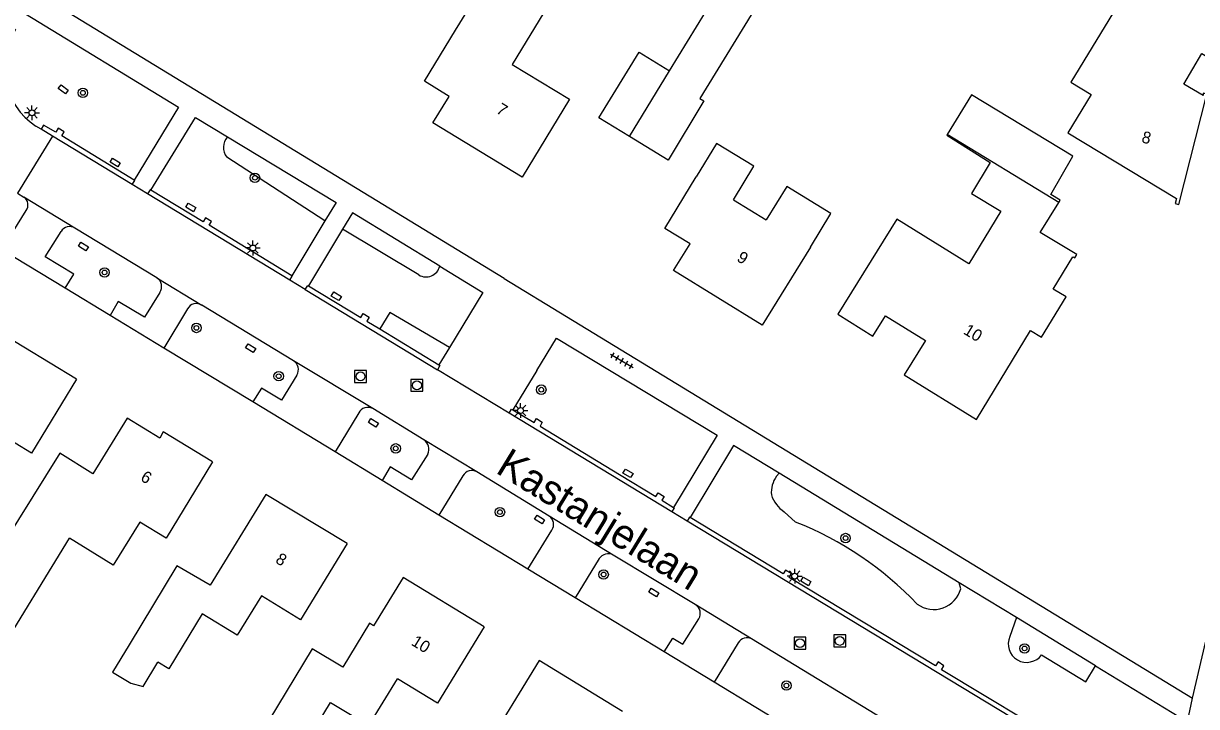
# Model space of a CAD drawing. Extents: x 136000 to 141014, y 402000 to 403500.
# Drawn here: x 138322.9 to 138421.8, y 402058.9 to 402116.5 of the extents above; entities that cross this region are included whole.
import ezdxf

# ---------------------------------------------------------------- set-up
doc = ezdxf.new("R2010")
doc.units = 0
for name, color, linetype in [('gg-anno-huisnummerreeks BGT', 7, 'Continuous'), ('gg-anno-openbare ruimte label', 7, 'Continuous'), ('gg-bbg-bijgebouw', 7, 'Continuous'), ('gg-bbg-gedigitaliseerde bebouwing', 7, 'Continuous'), ('gg-bbg-gedigitaliseerde bijgebouw', 7, 'Continuous'), ('gg-bbg-hoofdgebouw', 7, 'Continuous'), ('gg-bbg-tussenscheiding', 7, 'Continuous'), ('gg-knt-verharding', 7, 'Continuous'), ('gg-knt-verharding nz', 7, 'Continuous'), ('gt-grn-groengrens', 7, 'Continuous'), ('gt-grn-weggrens', 7, 'Continuous'), ('gt-symb-boom', 7, 'Continuous'), ('gt-symb-kolk center center', 7, 'Continuous'), ('gt-symb-lichtmast', 7, 'Continuous'), ('gt-symb-rioolschacht', 7, 'Continuous'), ('gt-symb-tegel verharding', 7, 'Continuous')]:
    doc.layers.add(name, color=color, linetype=linetype)

# ---------------------------------------------------------------- blocks, each defined once
blk = doc.blocks.new('gt0-LMAST')
at = {"layer": 'gt-symb-lichtmast'}
for p, q in [((-0.182, 0.173), (-0.447, 0.438)), ((-0.005, 0.246), (-0.005, 0.621)), ((0.172, 0.173), (0.437, 0.438)), ((-0.255, -0.004), (-0.63, -0.004)), ((-0.182, -0.181), (-0.447, -0.446)), ((-0.005, -0.254), (-0.005, -0.629)), ((0.437, -0.446), (0.172, -0.181)), ((0.245, -0.004), (0.62, -0.004))]:
    blk.add_line(p, q, dxfattribs=at)
blk.add_circle((-0.005, -0.004), 0.25, dxfattribs=at)
blk = doc.blocks.new('gt0-KOLKCC')
at = {"layer": 'gt-symb-kolk center center'}
blk.add_lwpolyline([(-0.375, 0.2), (0.375, 0.2), (0.375, -0.2), (-0.375, -0.2)], close=True, dxfattribs=at)
blk = doc.blocks.new('gt0-BOOM')
at = {"layer": 'gt-symb-boom'}
for radius in [0.4, 0.2]:
    blk.add_circle((0, 0), radius, dxfattribs=at)
blk = doc.blocks.new('gt0-RS')
at = {"layer": 'gt-symb-rioolschacht'}
blk.add_lwpolyline([(-0.5, -0.5), (0.5, -0.5), (0.5, 0.5), (-0.5, 0.5)], close=True, dxfattribs=at)
blk.add_circle((0, 0), 0.375, dxfattribs=at)
blk = doc.blocks.new('gt0-TEG1')
at = {"layer": 'gt-symb-tegel verharding'}
for p, q in [((-1.125, 0), (1.125, 0)), ((-0.9, -0.25), (-0.9, 0.25)), ((-0.45, -0.25), (-0.45, 0.25)), ((0, -0.25), (0, 0.25)), ((0.45, -0.25), (0.45, 0.25)), ((0.9, -0.25), (0.9, 0.25))]:
    blk.add_line(p, q, dxfattribs=at)

msp = doc.modelspace()

# ---------------------------------------------------------------- linework, layer by layer
at = {"layer": 'gg-bbg-bijgebouw'}
for p, q in [((138373.979, 402106.983), (138371.398, 402108.565)), ((138377.244, 402104.981), (138373.979, 402106.983))]:
    msp.add_line(p, q, dxfattribs=at)
msp.add_lwpolyline([(138410.297, 402101.6), (138409.508, 402102.085), (138411.384, 402105.307), (138402.816, 402110.499), (138400.785, 402107.147)], dxfattribs=at)
at = {"layer": 'gg-bbg-gedigitaliseerde bebouwing'}
for p, q in [((138356.691, 402111.64), (138359.326, 402115.942)), ((138376.971, 402099.21), (138379.608, 402103.583)), ((138382.75, 402101.644), (138385.519, 402099.936)), ((138389.239, 402097.64), (138385.181, 402091.05)), ((138335.83, 402070.769), (138331.788, 402064.095))]:
    msp.add_line(p, q, dxfattribs=at)
for points in [[(138359.326, 402115.942), (138362.412, 402120.98), (138367.158, 402118.074), (138364.086, 402113.06)], [(138364.086, 402113.06), (138368.928, 402110.128), (138364.94, 402103.55)], [(138382.75, 402101.644), (138384.476, 402104.462), (138381.328, 402106.391), (138379.608, 402103.583)], [(138389.239, 402097.64), (138390.978, 402100.48), (138387.25, 402102.763), (138385.519, 402099.936)], [(138327.371, 402086.5), (138323.56, 402080.253), (138320.796, 402081.948)], [(138325.95, 402080.25), (138316.674, 402065.404), (138320.585, 402063.026), (138326.781, 402073.087)], [(138338.841, 402079.52), (138334.907, 402073.084), (138332.687, 402074.451), (138330.455, 402070.825), (138326.781, 402073.087)], [(138350.171, 402072.63), (138346.249, 402066.187), (138342.946, 402068.22)], [(138342.946, 402068.22), (138340.914, 402064.918), (138337.95, 402066.713), (138335.136, 402062.067), (138334.232, 402062.615)], [(138361.731, 402065.6), (138357.796, 402059.162), (138354.441, 402061.227)], [(138331.788, 402064.095), (138330.389, 402061.786), (138331.929, 402060.853), (138332.989, 402060.562), (138334.232, 402062.615)], [(138347.235, 402063.757), (138342.104, 402055.284), (138345.245, 402053.382), (138348.783, 402059.224), (138352.007, 402057.272), (138354.441, 402061.227)]]:
    msp.add_lwpolyline(points, dxfattribs=at)
at = {"layer": 'gg-bbg-gedigitaliseerde bijgebouw'}
msp.add_line((138377.362, 402112.533), (138381.326, 402119.015), dxfattribs=at)
for points in [[(138384.245, 402117.235), (138379.933, 402110.183), (138380.264, 402109.983), (138377.244, 402104.981)], [(138371.398, 402108.565), (138374.795, 402114.107), (138377.362, 402112.533)]]:
    msp.add_lwpolyline(points, dxfattribs=at)
at = {"layer": 'gg-bbg-hoofdgebouw'}
for p, q in [((138410.183, 402101.415), (138410.297, 402101.6)), ((138408.631, 402098.89), (138410.183, 402101.415)), ((138327.371, 402086.5), (138320.531, 402090.65)), ((138350.171, 402072.63), (138343.321, 402076.78)), ((138361.731, 402065.6), (138354.911, 402069.76)), ((138373.411, 402058.46), (138366.361, 402062.77))]:
    msp.add_line(p, q, dxfattribs=at)
for points in [[(138411.211, 402111.563), (138412.923, 402110.528), (138410.962, 402107.285), (138420.107, 402101.757), (138419.989, 402101.333), (138420.297, 402101.247), (138422.665, 402110.555), (138422.37, 402110.632), (138422.359, 402110.44), (138420.741, 402111.397), (138422.263, 402113.969), (138423.093, 402113.482), (138423.054, 402113.306), (138423.35, 402113.241), (138424.692, 402118.485), (138423.139, 402118.705), (138423.464, 402119.229), (138419.143, 402121.813), (138416.787, 402117.874), (138415.491, 402118.649), (138411.211, 402111.563)], [(138364.94, 402103.55), (138357.411, 402108.12), (138358.781, 402110.36), (138356.691, 402111.64)], [(138400.785, 402107.147), (138400.743, 402107.078), (138404.405, 402104.792)], [(138404.405, 402104.792), (138402.836, 402102.18), (138405.305, 402100.691), (138402.613, 402096.225), (138396.532, 402100.001), (138391.55, 402091.976), (138394.515, 402090.135), (138395.586, 402091.859), (138398.95, 402089.77), (138397.151, 402086.88), (138403.241, 402083.11)], [(138385.181, 402091.05), (138377.7, 402095.66), (138379.101, 402097.92), (138376.971, 402099.21)], [(138403.241, 402083.11), (138407.81, 402090.619), (138408.742, 402090.053), (138410.797, 402093.438), (138409.72, 402094.092), (138411.385, 402096.836), (138411.53, 402096.748), (138411.701, 402097.03), (138408.631, 402098.89)], [(138338.841, 402079.52), (138334.68, 402082.05), (138334.381, 402081.52), (138331.631, 402083.22), (138328.731, 402078.51), (138325.95, 402080.25)], [(138343.321, 402076.78), (138338.635, 402069.117), (138335.83, 402070.769)], [(138354.911, 402069.76), (138352.409, 402065.707), (138352.074, 402065.911), (138349.819, 402062.211), (138347.235, 402063.757)], [(138366.361, 402062.77), (138361.609, 402054.997), (138358.717, 402056.765)]]:
    msp.add_lwpolyline(points, dxfattribs=at)
at = {"layer": 'gg-bbg-tussenscheiding'}
for p, q in [((138373.979, 402106.983), (138377.362, 402112.533)), ((138410.183, 402101.415), (138400.785, 402107.147))]:
    msp.add_line(p, q, dxfattribs=at)
at = {"layer": 'gg-knt-verharding'}
for p, q in [((138363.425, 402095.004), (138326.608, 402117.46)), ((138324.37, 402107.588), (138323.925, 402107.858)), ((138325.332, 402107.004), (138324.37, 402107.588)), ((138325.332, 402107.004), (138322.373, 402102.193)), ((138332.067, 402102.917), (138325.332, 402107.004)), ((138322.373, 402102.193), (138322.927, 402101.857)), ((138345.352, 402094.854), (138333.357, 402102.134)), ((138321.068, 402097.424), (138323.116, 402100.727)), ((138348.312, 402099.852), (138345.519, 402095.223)), ((138334.121, 402095.059), (138327.229, 402099.256)), ((138349.794, 402099.156), (138346.914, 402094.387)), ((138421.471, 402059.6), (138430.319, 402097.783)), ((138326.398, 402094.187), (138321.068, 402097.424)), ((138363.425, 402095.004), (138368.67, 402091.805)), ((138330.189, 402091.885), (138326.398, 402094.187)), ((138346.65, 402094.066), (138357.793, 402087.303)), ((138345.658, 402088.06), (138337.917, 402092.761)), ((138334.733, 402089.125), (138330.189, 402091.885)), ((138336.714, 402092.451), (138334.733, 402089.125)), ((138368.67, 402091.805), (138421.471, 402059.6)), ((138352.934, 402090.738), (138357.91, 402087.703)), ((138342.218, 402084.579), (138334.733, 402089.125)), ((138358.813, 402089.189), (138357.91, 402087.703)), ((138366.171, 402087.24), (138364.147, 402083.924)), ((138349.158, 402080.364), (138342.218, 402084.579)), ((138356.654, 402081.38), (138352.336, 402084.017)), ((138351.157, 402083.665), (138349.158, 402080.364)), ((138377.545, 402075.316), (138363.834, 402083.637)), ((138353.121, 402077.958), (138349.158, 402080.364)), ((138357.919, 402075.044), (138353.121, 402077.958)), ((138359.946, 402078.357), (138357.919, 402075.044)), ((138367.226, 402074.942), (138361.119, 402078.679)), ((138401.782, 402069.331), (138386.601, 402078.585)), ((138365.426, 402070.485), (138357.919, 402075.044)), ((138411.427, 402054.8), (138378.843, 402074.528)), ((138365.426, 402070.485), (138367.44, 402073.778)), ((138371.435, 402071.36), (138369.419, 402068.06)), ((138379.539, 402067.488), (138372.62, 402071.655)), ((138369.419, 402068.06), (138365.426, 402070.485)), ((138406.612, 402066.386), (138401.782, 402069.331)), ((138376.92, 402063.504), (138369.419, 402068.06)), ((138413.292, 402062.314), (138406.612, 402066.386)), ((138383.158, 402064.268), (138381.142, 402060.94)), ((138408.478, 402049.876), (138384.288, 402064.589)), ((138381.142, 402060.94), (138376.92, 402063.504)), ((138413.292, 402062.314), (138421.033, 402057.595)), ((138415.211, 402040.25), (138381.142, 402060.94))]:
    msp.add_line(p, q, dxfattribs=at)
for points in [[(138323.07, 402117.338), (138335.973, 402109.452), (138332.23, 402103.3)], [(138333.615, 402102.458), (138337.381, 402108.587), (138340.106, 402106.938)], [(138332.23, 402103.3), (138326.129, 402107.04), (138326.322, 402107.38), (138325.81, 402107.67), (138325.617, 402107.349), (138324.586, 402107.945), (138324.37, 402107.588)], [(138340.106, 402106.938), (138349.25, 402101.406), (138348.312, 402099.852)], [(138332.067, 402102.917), (138332.28, 402103.27), (138332.23, 402103.3)], [(138333.615, 402102.458), (138333.571, 402102.485), (138333.357, 402102.134)], [(138345.519, 402095.223), (138338.547, 402099.486), (138338.756, 402099.811), (138338.249, 402100.108), (138338.053, 402099.788), (138333.615, 402102.458)], [(138357.997, 402096.032), (138350.623, 402100.528), (138349.794, 402099.156)], [(138326.398, 402094.187), (138327.147, 402095.369), (138324.732, 402096.829), (138326.065, 402098.967)], [(138357.997, 402096.032), (138361.629, 402093.818), (138358.813, 402089.189)], [(138345.352, 402094.854), (138345.558, 402095.2), (138345.519, 402095.223)], [(138334.376, 402093.826), (138333.088, 402091.739), (138330.877, 402093.047), (138330.189, 402091.885)], [(138346.65, 402094.066), (138346.859, 402094.421), (138346.914, 402094.387)], [(138346.914, 402094.387), (138351.344, 402091.705), (138351.537, 402092.04), (138352.037, 402091.735)], [(138352.037, 402091.735), (138351.851, 402091.399), (138352.934, 402090.738)], [(138366.171, 402087.24), (138367.837, 402089.97), (138381.382, 402081.769), (138377.709, 402075.688)], [(138345.935, 402086.845), (138344.645, 402084.721), (138342.954, 402085.752), (138342.218, 402084.579)], [(138357.91, 402087.703), (138358.001, 402087.647), (138357.793, 402087.303)], [(138363.834, 402083.637), (138364.042, 402083.987), (138364.147, 402083.924)], [(138364.147, 402083.924), (138365.94, 402082.849), (138366.139, 402083.177), (138366.639, 402082.88), (138366.45, 402082.542), (138373.159, 402078.459)], [(138386.601, 402078.585), (138382.771, 402080.92), (138379.091, 402074.846)], [(138356.971, 402080.175), (138355.619, 402078.006), (138353.813, 402079.109), (138353.121, 402077.958)], [(138373.159, 402078.459), (138376.212, 402076.602), (138376.42, 402076.916), (138376.926, 402076.605), (138376.718, 402076.293), (138377.709, 402075.688)], [(138377.709, 402075.688), (138377.754, 402075.661), (138377.545, 402075.316)], [(138379.091, 402074.846), (138379.05, 402074.871), (138378.843, 402074.528)], [(138412.281, 402054.283), (138412.475, 402054.623), (138411.46, 402055.247), (138411.652, 402055.591), (138411.151, 402055.893), (138410.938, 402055.555), (138400.297, 402061.992), (138400.5, 402062.307), (138400.025, 402062.642), (138399.798, 402062.308), (138387.453, 402069.777), (138387.634, 402070.119), (138387.146, 402070.403), (138386.936, 402070.087), (138379.091, 402074.846)], [(138376.92, 402063.504), (138377.648, 402064.665), (138378.498, 402064.148), (138379.839, 402066.278)]]:
    msp.add_lwpolyline(points, dxfattribs=at)
for centre, radius, start, end in [((138327.209, 402112.807), 5.939, 147.20578, 236.43501), ((138322.468, 402101.199), 0.802, 323.88816, 55.10226), ((138326.791, 402098.53), 0.848, 58.90932, 148.97778), ((138333.674, 402094.324), 0.861, 324.67882, 58.69069), ((138337.473, 402091.994), 0.886, 59.95893, 148.94133), ((138345.186, 402087.313), 0.883, 327.97708, 57.70889), ((138351.918, 402083.268), 0.858, 60.83342, 152.41342), ((138356.175, 402080.61), 0.907, 331.36221, 58.11556), ((138360.691, 402077.942), 0.853, 59.84139, 150.85888), ((138366.741, 402074.251), 0.844, 325.92739, 54.90747), ((138372.178, 402070.902), 0.873, 59.61345, 148.34524), ((138379.071, 402066.73), 0.891, 329.51696, 58.33259), ((138383.89, 402063.841), 0.847, 61.97629, 149.74031)]:
    msp.add_arc(centre, radius, start, end, dxfattribs=at)
at = {"layer": 'gg-knt-verharding nz'}
for p, q in [((138333.357, 402102.134), (138332.067, 402102.917)), ((138327.229, 402099.256), (138322.927, 402101.857)), ((138334.121, 402095.059), (138337.917, 402092.761)), ((138346.65, 402094.066), (138345.352, 402094.854)), ((138352.336, 402084.017), (138345.658, 402088.06)), ((138363.834, 402083.637), (138357.793, 402087.303)), ((138361.119, 402078.679), (138356.654, 402081.38)), ((138372.62, 402071.655), (138367.226, 402074.942)), ((138378.843, 402074.528), (138377.545, 402075.316)), ((138384.288, 402064.589), (138379.539, 402067.488))]:
    msp.add_line(p, q, dxfattribs=at)
at = {"layer": 'gt-grn-groengrens'}
for p, q in [((138348.312, 402099.852), (138340.027, 402105.23)), ((138356.215, 402095.296), (138349.794, 402099.156)), ((138386.601, 402078.585), (138386.392, 402078.308)), ((138387.041, 402075.325), (138387.986, 402074.453)), ((138401.916, 402068.816), (138401.782, 402069.331)), ((138406.612, 402066.386), (138406.058, 402064.8))]:
    msp.add_line(p, q, dxfattribs=at)
for points in [[(138358.813, 402089.189), (138353.785, 402092.133), (138352.934, 402090.738)], [(138408.743, 402063.254), (138412.47, 402060.965), (138413.292, 402062.314)]]:
    msp.add_lwpolyline(points, dxfattribs=at)
for centre, radius, start, end in [((138341.044, 402106.039), 1.3, 136.22004, 218.48354), ((138356.823, 402096.35), 1.217, 240.03016, 344.85296), ((138388.172, 402076.964), 2.23, 142.95868, 185.72155), ((138388.462, 402077.542), 2.633, 197.68691, 237.34859), ((138377.272, 402047.5), 29.004, 43.65976, 68.32128), ((138399.645, 402069.417), 2.349, 233.71161, 345.16518), ((138407.481, 402064.168), 1.558, 156.04429, 324.08977)]:
    msp.add_arc(centre, radius, start, end, dxfattribs=at)
at = {"layer": 'gt-grn-weggrens'}
msp.add_line((138421.033, 402057.595), (138421.471, 402059.6), dxfattribs=at)

# ---------------------------------------------------------------- block references
at = {"layer": 'gt-symb-boom'}
for p in [(138327.898, 402110.663), (138342.406, 402103.496), (138329.727, 402095.51), (138337.476, 402090.826), (138344.409, 402086.751), (138366.549, 402085.618), (138354.278, 402080.666), (138363.065, 402075.287), (138392.208, 402073.099), (138371.805, 402070.023), (138407.299, 402063.788), (138387.222, 402060.656)]:
    msp.add_blockref('gt0-BOOM', p, dxfattribs=at)
at = {"layer": 'gt-symb-kolk center center'}
for p, rotation in [((138326.244, 402110.953), 142.75565711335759), ((138330.619, 402104.785), -30.45858906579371), ((138337.009, 402100.992), 149.9898623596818), ((138327.94, 402097.705), -31.85227092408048), ((138349.27, 402093.501), 149.35318913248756), ((138342.046, 402089.12), -31.40661364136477), ((138352.395, 402082.821), 148.37610970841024), ((138373.864, 402078.559), -30.66481030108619), ((138366.41, 402074.67), 148.95182425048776), ((138388.863, 402069.439), -30.29942322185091), ((138376.041, 402068.505), -30.682808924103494)]:
    msp.add_blockref('gt0-KOLKCC', p, dxfattribs=dict(at, rotation=rotation))
at = {"layer": 'gt-symb-lichtmast'}
for p in [(138323.61, 402108.983), (138342.24, 402097.578), (138364.808, 402083.86), (138387.922, 402069.889)]:
    msp.add_blockref('gt0-LMAST', p, dxfattribs=at)
at = {"layer": 'gt-symb-rioolschacht'}
for p in [(138351.313, 402086.737), (138356.065, 402085.983), (138388.366, 402064.229), (138391.717, 402064.422)]:
    msp.add_blockref('gt0-RS', p, dxfattribs=at)
at = {"layer": 'gt-symb-tegel verharding', "rotation": -30.590435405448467}
msp.add_blockref('gt0-TEG1', (138373.343, 402088.053), dxfattribs=at)

# ---------------------------------------------------------------- texts
at = {"layer": 'gg-anno-huisnummerreeks BGT'}
for s, rotation, p in [('7', 328.7, (138362.676, 402109.019)), ('8', 345.7, (138417.104, 402106.498)), ('9', 328.3, (138382.964, 402096.526)), ('10', 328.7, (138402.073, 402090.381)), ('6', 328.7, (138332.682, 402077.999)), ('8', 328.8, (138344.064, 402071.068)), ('10', 328.6, (138355.517, 402064.12))]:
    msp.add_text(s, height=1, rotation=rotation, dxfattribs=at).set_placement(p)
at = {"layer": 'gg-anno-openbare ruimte label'}
msp.add_text('Kastanjelaan', height=2.5, rotation=328.6, dxfattribs=at).set_placement((138362.607, 402078.66))

doc.saveas('drawing.dxf')
